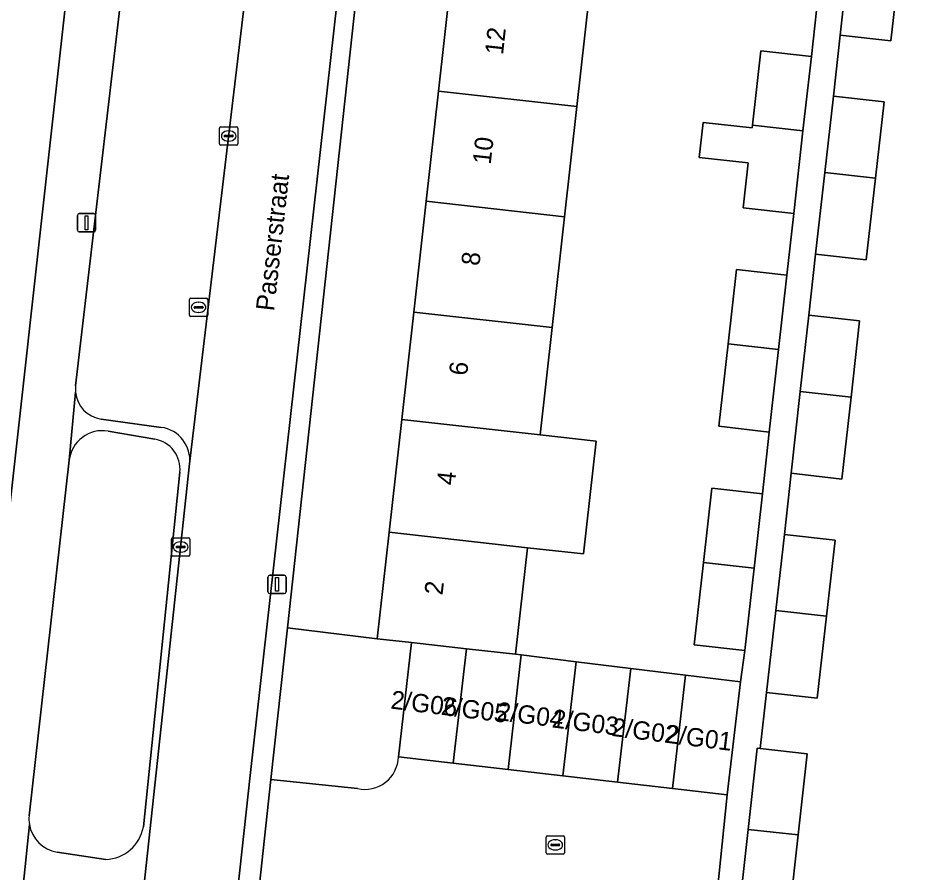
# Model space of a CAD drawing. Extents: x 161928 to 163071, y 386474 to 387428.
# Drawn here: x 162259.9 to 162309.14, y 387309.05 to 387355.77 of the extents above; entities that cross this region are included whole.
import ezdxf

# ---------------------------------------------------------------- set-up
doc = ezdxf.new("R2010")
doc.units = 0
for name, color, linetype in [('IMGEO_Erf', 7, 'Continuous'), ('IMGEO_Groenvoorziening', 7, 'Continuous'), ('IMGEO_Kolk', 7, 'Continuous'), ('IMGEO_Lichtmast', 7, 'Continuous'), ('IMGEO_Openbare_ruimte_label', 7, 'Continuous'), ('IMGEO_Pand', 7, 'Continuous'), ('IMGEO_Pand_nummerreeks', 7, 'Continuous'), ('IMGEO_Parkeervlak_open', 7, 'Continuous'), ('IMGEO_Rijbaan_lokaal_open', 7, 'Continuous'), ('IMGEO_Rioolput', 7, 'Continuous'), ('IMGEO_Voetpad_open', 7, 'Continuous')]:
    doc.layers.add(name, color=color, linetype=linetype)

msp = doc.modelspace()

# ---------------------------------------------------------------- linework, layer by layer
at = {"layer": 'IMGEO_Erf'}
for points in [[(162249.378, 387353.457), (162250.103, 387359.708), (162250.773, 387365.478), (162251.465, 387371.444), (162252.166, 387377.488), (162252.875, 387383.6), (162260.547, 387382.71), (162259.838, 387376.599), (162259.137, 387370.555), (162258.445, 387364.589), (162257.775, 387358.819), (162257.05, 387352.567), (162256.363, 387346.65), (162255.655, 387340.543), (162254.975, 387334.679), (162254.257, 387328.489), (162253.594, 387322.78), (162252.883, 387316.653), (162252.204, 387310.797), (162257.339, 387310.225), (162265.634, 387384.754)], [(162300.502, 387353.977), (162303.261, 387353.667), (162303.632, 387357.038), (162300.873, 387357.349), (162301.381, 387361.854), (162301.839, 387365.923), (162304.598, 387365.613), (162304.969, 387368.983), (162302.21, 387369.294), (162302.718, 387373.799), (162303.176, 387377.868), (162305.935, 387377.558), (162306.441, 387382.07), (162283.599, 387384.63)], [(162281.195, 387382.703), (162274.629, 387322.445), (162279.536, 387321.845), (162280.188, 387327.671), (162280.878, 387333.835), (162281.534, 387339.699), (162282.213, 387345.76), (162282.886, 387351.779), (162283.563, 387357.819)], [(162308.109, 387358.999), (162307.605, 387354.527), (162304.832, 387354.84), (162304.465, 387351.504), (162307.238, 387351.191), (162306.769, 387347.025), (162306.265, 387342.553), (162303.492, 387342.866), (162303.124, 387339.529), (162305.897, 387339.216), (162305.428, 387335.05), (162304.924, 387330.578), (162302.151, 387330.891), (162301.784, 387327.555), (162304.557, 387327.242), (162304.088, 387323.076), (162303.584, 387318.604), (162300.811, 387318.917), (162300.468, 387315.845), (162303.034, 387315.558), (162302.538, 387311.125), (162302.078, 387307.022)], [(162291.123, 387356.973), (162290.446, 387350.932), (162289.773, 387344.914), (162289.094, 387338.852), (162288.438, 387332.989), (162291.5, 387332.646), (162290.809, 387326.481), (162287.748, 387326.824), (162287.096, 387320.999), (162287.408, 387320.961), (162290.401, 387320.596), (162293.394, 387320.231), (162296.387, 387319.866), (162299.38, 387319.501), (162299.62, 387321.201), (162296.861, 387321.512), (162297.369, 387326.017), (162297.827, 387330.086), (162300.586, 387329.776), (162300.957, 387333.147), (162298.198, 387333.458), (162298.706, 387337.963), (162299.164, 387342.032), (162301.923, 387341.722), (162302.295, 387345.092), (162299.536, 387345.403), (162299.813, 387347.856), (162297.129, 387348.157), (162297.343, 387350.063), (162300.028, 387349.762), (162300.044, 387349.908), (162300.502, 387353.977)]]:
    msp.add_lwpolyline(points, dxfattribs=at)
at = {"layer": 'IMGEO_Groenvoorziening'}
for points in [[(162267.377, 387332.756), (162264.824, 387333.195)], [(162262.707, 387331.605), (162260.513, 387312.178)], [(162266.754, 387311.569), (162268.752, 387330.949)], [(162280.692, 387315.402), (162281.416, 387321.635), (162279.536, 387321.845), (162274.629, 387322.445), (162273.726, 387314.158), (162278.46, 387313.661)], [(162262.044, 387310.192), (162264.695, 387309.788)]]:
    msp.add_lwpolyline(points, dxfattribs=at)
for centre, radius, start, end in [((162264.517, 387331.399), 1.822, 80.2956, 173.5221), ((162267.094, 387331.114), 1.666, 354.3129, 80.2243), ((162278.865, 387315.443), 1.827, 257.1905, 358.7192), ((162262.282, 387311.984), 1.78, 173.7569, 189.1313), ((162262.317, 387311.986), 1.814, 188.9907, 261.3498), ((162264.623, 387311.952), 2.166, 271.9137, 349.8048)]:
    msp.add_arc(centre, radius, start, end, dxfattribs=at)
at = {"layer": 'IMGEO_Kolk'}
for p, q in [((162270.916, 387348.898), (162270.916, 387349.75)), ((162270.991, 387349.824), (162271.843, 387349.824)), ((162271.404, 387349.604), (162271.429, 387349.604)), ((162271.917, 387349.75), (162271.917, 387348.898)), ((162271.175, 387349.318), (162271.175, 387349.33)), ((162271.613, 387349.281), (162271.215, 387349.281)), ((162271.218, 387349.367), (162271.616, 387349.367)), ((162271.659, 387349.33), (162271.659, 387349.318)), ((162271.843, 387348.824), (162270.991, 387348.824)), ((162271.427, 387349.044), (162271.402, 387349.044)), ((162268.292, 387326.439), (162268.292, 387327.291)), ((162268.367, 387327.365), (162269.219, 387327.365)), ((162268.78, 387327.145), (162268.805, 387327.145)), ((162269.293, 387327.291), (162269.293, 387326.439)), ((162268.551, 387326.859), (162268.551, 387326.871)), ((162268.989, 387326.822), (162268.591, 387326.822)), ((162268.594, 387326.908), (162268.992, 387326.908)), ((162268.803, 387326.585), (162268.778, 387326.585)), ((162269.035, 387326.871), (162269.035, 387326.859)), ((162269.219, 387326.365), (162268.367, 387326.365)), ((162288.766, 387310.158), (162288.766, 387311.01)), ((162288.841, 387311.084), (162289.693, 387311.084)), ((162289.254, 387310.864), (162289.279, 387310.864)), ((162289.767, 387311.01), (162289.767, 387310.158)), ((162289.025, 387310.578), (162289.025, 387310.59)), ((162289.463, 387310.541), (162289.065, 387310.541)), ((162289.068, 387310.627), (162289.466, 387310.627)), ((162289.277, 387310.304), (162289.252, 387310.304)), ((162289.509, 387310.59), (162289.509, 387310.578)), ((162289.693, 387310.084), (162288.841, 387310.084))]:
    msp.add_line(p, q, dxfattribs=at)
for points in [[(162270.916, 387348.898), (162270.916, 387349.75)], [(162270.991, 387349.824), (162271.843, 387349.824)], [(162271.917, 387349.75), (162271.917, 387348.898)], [(162271.843, 387348.824), (162270.991, 387348.824)], [(162268.292, 387326.439), (162268.292, 387327.291)], [(162268.367, 387327.365), (162269.219, 387327.365)], [(162269.293, 387327.291), (162269.293, 387326.439)], [(162269.219, 387326.365), (162268.367, 387326.365)], [(162288.766, 387310.158), (162288.766, 387311.01)], [(162288.841, 387311.084), (162289.693, 387311.084)], [(162289.767, 387311.01), (162289.767, 387310.158)], [(162289.693, 387310.084), (162288.841, 387310.084)]]:
    msp.add_lwpolyline(points, dxfattribs=at)
for centre, radius, start, end in [((162270.993, 387349.748), 0.0765, 91.552, 178.448), ((162270.993, 387349.748), 0.0765, 91.552, 178.448), ((162271.841, 387349.748), 0.0765, 1.552, 88.448), ((162271.841, 387349.748), 0.0765, 1.552, 88.448), ((162271.215, 387349.327), 0.0403, 85.8775, 175.7526), ((162271.212, 387349.317), 0.0366, 178.938, 274.7102), ((162271.616, 387349.324), 0.043, 264.8664, 352.4533), ((162271.62, 387349.329), 0.0386, 1.7309, 96.639), ((162270.993, 387348.9), 0.0765, 181.552, 268.448), ((162270.993, 387348.9), 0.0765, 181.552, 268.448), ((162271.841, 387348.9), 0.0765, 271.552, 358.448), ((162271.841, 387348.9), 0.0765, 271.552, 358.448), ((162268.369, 387327.289), 0.0765, 91.552, 178.448), ((162268.369, 387327.289), 0.0765, 91.552, 178.448), ((162269.217, 387327.289), 0.0765, 1.552, 88.448), ((162269.217, 387327.289), 0.0765, 1.552, 88.448), ((162268.369, 387326.441), 0.0765, 181.552, 268.448), ((162268.369, 387326.441), 0.0765, 181.552, 268.448), ((162268.591, 387326.868), 0.0403, 85.8775, 175.7526), ((162268.588, 387326.858), 0.0366, 178.938, 274.7102), ((162268.992, 387326.865), 0.043, 264.8664, 352.4533), ((162268.996, 387326.87), 0.0386, 1.7309, 96.639), ((162269.217, 387326.441), 0.0765, 271.552, 358.448), ((162269.217, 387326.441), 0.0765, 271.552, 358.448), ((162288.843, 387311.008), 0.0765, 91.552, 178.448), ((162288.843, 387311.008), 0.0765, 91.552, 178.448), ((162289.691, 387311.008), 0.0765, 1.552, 88.448), ((162289.691, 387311.008), 0.0765, 1.552, 88.448), ((162289.065, 387310.587), 0.0403, 85.8775, 175.7526), ((162289.062, 387310.577), 0.0366, 178.938, 274.7102), ((162289.466, 387310.584), 0.043, 264.8664, 352.4533), ((162289.47, 387310.589), 0.0386, 1.7309, 96.639), ((162288.843, 387310.16), 0.0765, 181.552, 268.448), ((162288.843, 387310.16), 0.0765, 181.552, 268.448), ((162289.691, 387310.16), 0.0765, 271.552, 358.448), ((162289.691, 387310.16), 0.0765, 271.552, 358.448)]:
    msp.add_arc(centre, radius, start, end, dxfattribs=at)
for centre, major_axis, ratio, start_param, end_param in [((162271.403, 387349.324), (-0.387, 0.002), 0.722429, 4.712389, 7.853982), ((162271.428, 387349.324), (-0.39, 0.002), 0.717154, 1.570796, 4.712389), ((162268.779, 387326.865), (-0.387, 0.002), 0.722429, 4.712389, 7.853982), ((162268.804, 387326.865), (-0.39, 0.002), 0.717154, 1.570796, 4.712389), ((162289.253, 387310.584), (-0.387, 0.002), 0.722429, 4.712389, 7.853982), ((162289.278, 387310.584), (-0.39, 0.002), 0.717154, 1.570796, 4.712389)]:
    msp.add_ellipse(centre, major_axis=major_axis, ratio=ratio, start_param=start_param, end_param=end_param, dxfattribs=at)
at = {"layer": 'IMGEO_Lichtmast'}
for p, q in [((162263.151, 387344.18), (162263.151, 387344.98)), ((162263.151, 387344.98), (162263.151, 387344.18)), ((162263.251, 387345.08), (162264.041, 387345.08)), ((162264.041, 387345.08), (162263.251, 387345.08)), ((162264.141, 387344.98), (162264.141, 387344.18)), ((162264.141, 387344.18), (162264.141, 387344.98)), ((162264.041, 387344.08), (162263.251, 387344.08)), ((162263.251, 387344.08), (162264.041, 387344.08)), ((162273.562, 387324.416), (162273.562, 387325.216)), ((162273.562, 387325.216), (162273.562, 387324.416)), ((162273.662, 387325.316), (162274.452, 387325.316)), ((162274.452, 387325.316), (162273.662, 387325.316)), ((162274.552, 387325.216), (162274.552, 387324.416)), ((162274.552, 387324.416), (162274.552, 387325.216)), ((162274.452, 387324.316), (162273.662, 387324.316)), ((162273.662, 387324.316), (162274.452, 387324.316))]:
    msp.add_line(p, q, dxfattribs=at)
for points in [[(162263.571, 387344.955), (162263.721, 387344.955), (162263.721, 387344.205), (162263.571, 387344.205), (162263.571, 387344.955)], [(162273.982, 387325.191), (162274.132, 387325.191), (162274.132, 387324.441), (162273.982, 387324.441), (162273.982, 387325.191)]]:
    msp.add_lwpolyline(points, dxfattribs=at)
for centre, start, end in [((162263.251, 387344.98), 90, 180), ((162263.251, 387344.98), 90, 180), ((162264.041, 387344.98), 0, 90), ((162264.041, 387344.98), 360, 90), ((162263.251, 387344.18), 180, 270), ((162263.251, 387344.18), 180, 270), ((162264.041, 387344.18), 270, 0), ((162264.041, 387344.18), 270, 0), ((162273.662, 387325.216), 90, 180), ((162273.662, 387325.216), 90, 180), ((162274.452, 387325.216), 0, 90), ((162274.452, 387325.216), 360, 90), ((162273.662, 387324.416), 180, 270), ((162273.662, 387324.416), 180, 270), ((162274.452, 387324.416), 270, 0), ((162274.452, 387324.416), 270, 0)]:
    msp.add_arc(centre, 0.1, start, end, dxfattribs=at)
at = {"layer": 'IMGEO_Pand'}
for points in [[(162304.832, 387354.84), (162307.605, 387354.527), (162308.109, 387358.999), (162305.335, 387359.31)], [(162290.446, 387350.932), (162291.123, 387356.973), (162283.563, 387357.819), (162282.886, 387351.779)], [(162303.261, 387353.667), (162300.502, 387353.977), (162300.044, 387349.908), (162302.803, 387349.599)], [(162289.773, 387344.914), (162290.446, 387350.932), (162282.886, 387351.779), (162282.213, 387345.76)], [(162307.238, 387351.191), (162304.465, 387351.504), (162303.995, 387347.336), (162306.769, 387347.025)], [(162302.803, 387349.599), (162300.044, 387349.908), (162300.028, 387349.762), (162297.343, 387350.063), (162297.129, 387348.157), (162299.813, 387347.856), (162299.536, 387345.403), (162302.295, 387345.092)], [(162303.492, 387342.866), (162306.265, 387342.553), (162306.769, 387347.025), (162303.995, 387347.336)], [(162282.213, 387345.76), (162281.534, 387339.699), (162289.094, 387338.852), (162289.773, 387344.914)], [(162301.923, 387341.722), (162299.164, 387342.032), (162298.706, 387337.963), (162301.465, 387337.654)], [(162288.438, 387332.989), (162289.094, 387338.852), (162281.534, 387339.699), (162280.878, 387333.835)], [(162305.897, 387339.216), (162303.124, 387339.529), (162302.654, 387335.361), (162305.428, 387335.05)], [(162298.198, 387333.458), (162300.957, 387333.147), (162301.465, 387337.654), (162298.706, 387337.963)], [(162302.151, 387330.891), (162304.924, 387330.578), (162305.428, 387335.05), (162302.654, 387335.361)], [(162288.438, 387332.989), (162280.878, 387333.835), (162280.188, 387327.671), (162287.748, 387326.824), (162290.809, 387326.481), (162291.5, 387332.646)], [(162300.586, 387329.776), (162297.827, 387330.086), (162297.369, 387326.017), (162300.128, 387325.708)], [(162281.416, 387321.635), (162284.412, 387321.3), (162287.096, 387320.999), (162287.748, 387326.824), (162280.188, 387327.671), (162279.536, 387321.845)], [(162304.557, 387327.242), (162301.784, 387327.555), (162301.314, 387323.387), (162304.088, 387323.076)], [(162296.861, 387321.512), (162299.62, 387321.201), (162300.128, 387325.708), (162297.369, 387326.017)], [(162300.811, 387318.917), (162303.584, 387318.604), (162304.088, 387323.076), (162301.314, 387323.387)], [(162283.687, 387315.054), (162284.412, 387321.3), (162281.416, 387321.635), (162280.692, 387315.402)], [(162283.687, 387315.054), (162286.682, 387314.707), (162287.408, 387320.961), (162287.096, 387320.999), (162284.412, 387321.3)], [(162290.401, 387320.596), (162287.408, 387320.961), (162286.682, 387314.707), (162289.677, 387314.36)], [(162289.677, 387314.36), (162292.672, 387314.012), (162293.394, 387320.231), (162290.401, 387320.596)], [(162296.387, 387319.866), (162293.394, 387320.231), (162292.672, 387314.012), (162295.667, 387313.664)], [(162296.387, 387319.866), (162295.667, 387313.664), (162298.662, 387313.317), (162299.38, 387319.501)], [(162303.034, 387315.558), (162300.468, 387315.845), (162300.305, 387315.863), (162299.808, 387311.431), (162302.538, 387311.125)], [(162302.538, 387311.125), (162299.808, 387311.431), (162299.348, 387307.327), (162299.663, 387307.292), (162302.078, 387307.022)]]:
    msp.add_lwpolyline(points, close=True, dxfattribs=at)
at = {"layer": 'IMGEO_Parkeervlak_open'}
for points in [[(162274.27, 387373.278), (162267.549, 387374.05), (162263.051, 387335.665)], [(162269.284, 387331.402), (162274.27, 387373.278)], [(162264.449, 387333.856), (162267.723, 387333.402)]]:
    msp.add_lwpolyline(points, dxfattribs=at)
for centre, radius, start, end in [((162264.666, 387335.475), 1.626, 173.276, 184.9984), ((162264.673, 387335.474), 1.633, 184.952, 262.1043), ((162267.474, 387331.599), 1.821, 353.8027, 82.1414)]:
    msp.add_arc(centre, radius, start, end, dxfattribs=at)
at = {"layer": 'IMGEO_Rijbaan_lokaal_open'}
for points in [[(162278.565, 387385.029), (162275.717, 387385.433), (162274.27, 387373.278), (162269.284, 387331.402), (162264.016, 387282.609), (162269.103, 387282.019), (162271.913, 387308.201), (162272.593, 387314.376), (162280.274, 387382.824)], [(162278.46, 387313.661), (162273.726, 387314.158), (162273.106, 387308.414), (162273.519, 387308.365), (162297.85, 387305.469), (162298.662, 387313.317), (162295.667, 387313.664), (162292.672, 387314.012), (162289.677, 387314.36), (162286.682, 387314.707), (162283.687, 387315.054), (162280.692, 387315.402)]]:
    msp.add_lwpolyline(points, dxfattribs=at)
msp.add_arc((162278.865, 387315.443), 1.827, 257.1905, 358.7192, dxfattribs=at)
at = {"layer": 'IMGEO_Rioolput'}
for p, q in [((162269.271, 387339.537), (162269.271, 387340.389)), ((162269.346, 387340.463), (162270.198, 387340.463)), ((162269.759, 387340.243), (162269.784, 387340.243)), ((162270.272, 387340.389), (162270.272, 387339.537)), ((162269.53, 387339.957), (162269.53, 387339.969)), ((162269.968, 387339.92), (162269.57, 387339.92)), ((162269.573, 387340.006), (162269.971, 387340.006)), ((162270.014, 387339.969), (162270.014, 387339.957)), ((162270.198, 387339.463), (162269.346, 387339.463)), ((162269.782, 387339.683), (162269.757, 387339.683))]:
    msp.add_line(p, q, dxfattribs=at)
for points in [[(162269.271, 387339.537), (162269.271, 387340.389)], [(162269.346, 387340.463), (162270.198, 387340.463)], [(162270.272, 387340.389), (162270.272, 387339.537)], [(162270.198, 387339.463), (162269.346, 387339.463)]]:
    msp.add_lwpolyline(points, dxfattribs=at)
for centre, radius, start, end in [((162269.348, 387340.387), 0.0765, 91.552, 178.448), ((162269.348, 387340.387), 0.0765, 91.552, 178.448), ((162270.196, 387340.387), 0.0765, 1.552, 88.448), ((162270.196, 387340.387), 0.0765, 1.552, 88.448), ((162269.57, 387339.966), 0.0403, 85.8775, 175.7526), ((162269.567, 387339.956), 0.0366, 178.938, 274.7102), ((162269.971, 387339.963), 0.043, 264.8664, 352.4533), ((162269.975, 387339.968), 0.0386, 1.7309, 96.639), ((162269.348, 387339.539), 0.0765, 181.552, 268.448), ((162269.348, 387339.539), 0.0765, 181.552, 268.448), ((162270.196, 387339.539), 0.0765, 271.552, 358.448), ((162270.196, 387339.539), 0.0765, 271.552, 358.448)]:
    msp.add_arc(centre, radius, start, end, dxfattribs=at)
for centre, major_axis, ratio, start_param, end_param in [((162269.758, 387339.963), (-0.387, 0.002), 0.722429, 4.712389, 7.853982), ((162269.783, 387339.963), (-0.39, 0.002), 0.717154, 1.570796, 4.712389)]:
    msp.add_ellipse(centre, major_axis=major_axis, ratio=ratio, start_param=start_param, end_param=end_param, dxfattribs=at)
at = {"layer": 'IMGEO_Voetpad_open'}
for points in [[(162265.634, 387384.754), (162257.339, 387310.225), (162257.168, 387308.689), (162254.599, 387285.607)], [(162263.051, 387335.665), (162267.549, 387374.05), (162268.604, 387384.23)], [(162280.274, 387382.824), (162272.593, 387314.376), (162271.913, 387308.201), (162269.103, 387282.019), (162271.889, 387281.644)], [(162270.687, 387283.603), (162271.057, 387286.818), (162271.893, 387294.286), (162273.341, 387306.824), (162273.519, 387308.365), (162273.106, 387308.414), (162273.726, 387314.158), (162274.629, 387322.445), (162281.195, 387382.703)], [(162311.684, 387304.16), (162299.466, 387305.528), (162299.663, 387307.292), (162299.348, 387307.327), (162299.808, 387311.431), (162300.305, 387315.863), (162300.468, 387315.845), (162300.811, 387318.917), (162301.314, 387323.387), (162301.784, 387327.555), (162302.151, 387330.891), (162302.654, 387335.361), (162303.124, 387339.529), (162303.492, 387342.866), (162303.995, 387347.336), (162304.465, 387351.504), (162304.832, 387354.84), (162305.335, 387359.31)], [(162303.632, 387357.038), (162303.261, 387353.667), (162302.803, 387349.599), (162302.295, 387345.092), (162301.923, 387341.722), (162301.465, 387337.654), (162300.957, 387333.147), (162300.586, 387329.776), (162300.128, 387325.708), (162299.62, 387321.201), (162299.38, 387319.501), (162298.662, 387313.317), (162297.85, 387305.469)], [(162260.513, 387312.178), (162262.707, 387331.605), (162263.046, 387335.333)], [(162263.046, 387335.333), (162262.707, 387331.605)], [(162267.723, 387333.402), (162264.449, 387333.856)], [(162264.824, 387333.195), (162267.377, 387332.756)], [(162261.931, 387283.115), (162264.016, 387282.609), (162269.284, 387331.402)], [(162268.752, 387330.949), (162266.754, 387311.569)], [(162260.008, 387306.574), (162260.525, 387311.702)], [(162260.525, 387311.702), (162260.008, 387306.574)], [(162264.695, 387309.788), (162262.044, 387310.192)]]:
    msp.add_lwpolyline(points, dxfattribs=at)
for centre, radius, start, end in [((162264.666, 387335.475), 1.626, 173.276, 184.9984), ((162264.673, 387335.474), 1.633, 184.952, 262.1043), ((162267.474, 387331.599), 1.821, 353.8027, 82.1414), ((162264.517, 387331.399), 1.822, 80.2956, 173.5221), ((162267.094, 387331.114), 1.666, 354.3129, 80.2243), ((162262.282, 387311.984), 1.78, 173.7569, 189.1313), ((162262.317, 387311.986), 1.814, 188.9907, 261.3498), ((162264.623, 387311.952), 2.166, 271.9137, 349.8048)]:
    msp.add_arc(centre, radius, start, end, dxfattribs=at)

# ---------------------------------------------------------------- texts
at = {"layer": 'IMGEO_Openbare_ruimte_label'}
msp.add_text('Passerstraat', height=1, rotation=83.6282, dxfattribs=at).set_placement((162273.892, 387339.727))
at = {"layer": 'IMGEO_Pand_nummerreeks'}
for s, rotation, p in [('12', 83.6136, (162286.405, 387353.728)), ('10', 83.6136, (162285.734, 387347.738)), ('8', 83.6136, (162285.114, 387342.199)), ('6', 83.6136, (162284.443, 387336.198)), ('4', 83.6136, (162283.772, 387330.201)), ('2', 83.6136, (162283.101, 387324.203)), ('2/G06', 352.8497, (162280.234, 387318.039)), ('2/G05', 352.8497, (162282.989, 387317.703)), ('2/G04', 352.8497, (162286.032, 387317.416)), ('2/G03', 352.8497, (162289.051, 387317.009)), ('2/G02', 352.8497, (162292.316, 387316.542)), ('2/G01', 352.8497, (162295.25, 387316.174))]:
    msp.add_text(s, height=1, rotation=rotation, dxfattribs=at).set_placement(p)

doc.saveas('drawing.dxf')
